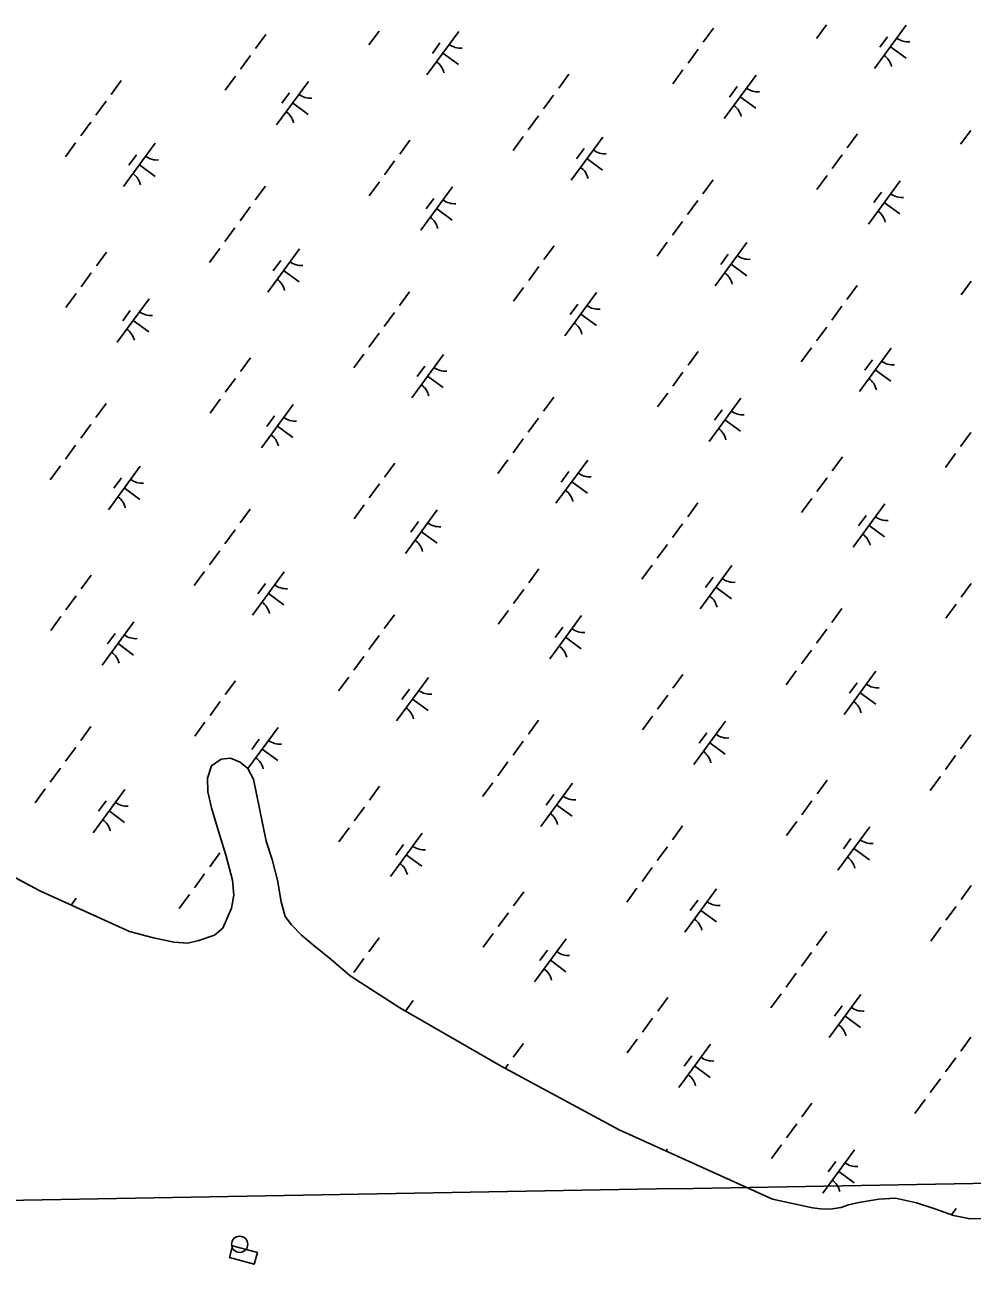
# Model space of a CAD drawing. Extents: x 3905714 to 3926767, y 183354 to 205755.
# Drawn here: x 3917472 to 3918354, y 199436 to 200590 of the extents above; entities that cross this region are included whole.
import ezdxf

# ---------------------------------------------------------------- set-up
doc = ezdxf.new("R2010")
doc.units = 0
for name, color, linetype in [('V-CHAN-DOCK', 7, 'Continuous'), ('V-DOMW-TANK', 7, 'Continuous'), ('V-GRID-MAJR', 7, 'Continuous'), ('V-TOPO-SHOR', 7, 'Continuous'), ('V-WETL-SWMP', 7, 'Continuous')]:
    doc.layers.add(name, color=color, linetype=linetype)

msp = doc.modelspace()

# ---------------------------------------------------------------- linework, layer by layer
at = {"layer": 'V-CHAN-DOCK'}
msp.add_lwpolyline([(3917665, 199453.6), (3917688.2, 199447.3), (3917685.2, 199436.4), (3917662, 199442.7)], close=True, dxfattribs=at)
at = {"layer": 'V-DOMW-TANK'}
msp.add_circle((3917671.6, 199454.9), 7.5, dxfattribs=at)
at = {"layer": 'V-GRID-MAJR'}
msp.add_spline([(3915564.4, 199463), (3920000.2, 199540.2), (3922558.6, 199584.9)], degree=3, dxfattribs=at)
at = {"layer": 'V-TOPO-SHOR'}
for points in [[(3917641.7, 199888.9), (3917641.9, 199876.2), (3917645.3, 199861.2), (3917651.6, 199840.5), (3917658.9, 199816.1), (3917664.8, 199794), (3917666.3, 199779.9), (3917664.1, 199767.7), (3917655.8, 199749.2), (3917648.3, 199742.6), (3917633.7, 199737.7), (3917623.4, 199735.3), (3917610.2, 199736.1), (3917591.3, 199740.1), (3917569.2, 199746), (3917485.5, 199783.9), (3917299.5, 199883.4), (3917080.6, 200028.7), (3916944.1, 200128.6), (3916934.4, 200136)], [(3918369.3, 199478.6), (3918350, 199478.9), (3918336.3, 199481.6), (3918318.8, 199488), (3918301.8, 199493.5), (3918282, 199498), (3918266.5, 199496.9), (3918248.1, 199493.9), (3918238.3, 199491.5), (3918231.7, 199489.1), (3918221.3, 199487.5), (3918212.4, 199487.9), (3918204.9, 199488.8), (3918167.6, 199496.9), (3918024.8, 199561.5), (3917915, 199620.7), (3917820.8, 199675), (3917774.4, 199704.7), (3917756.8, 199720), (3917740.7, 199733.1), (3917729.3, 199742.8), (3917719.8, 199752.2), (3917714, 199760.1), (3917710.2, 199773.7), (3917706.7, 199793.9), (3917701.8, 199813.2), (3917696.4, 199830.1), (3917684.6, 199887.9), (3917679.3, 199897.8), (3917672.2, 199903.8), (3917663.2, 199907.5), (3917654.3, 199906.5), (3917645.4, 199900.3), (3917641.7, 199888.9)]]:
    msp.add_lwpolyline(points, dxfattribs=at)
at = {"layer": 'V-WETL-SWMP'}
for p, q in [((3917695.9, 200581.1), (3917686.5, 200568.2)), ((3917801.4, 200584.4), (3917791.9, 200571.5)), ((3917875.5, 200584), (3917846, 200543.7)), ((3918112.6, 200586.9), (3918103.2, 200574)), ((3918218, 200590.2), (3918208.6, 200577.3)), ((3918292.2, 200589.9), (3918262.7, 200549.5)), ((3917858.1, 200573.3), (3917851, 200563.6)), ((3918274.8, 200579.1), (3918267.7, 200569.4)), ((3918277.4, 200569.7), (3918292, 200559.1)), ((3917681.8, 200561.7), (3917672.3, 200548.8)), ((3917860.8, 200563.9), (3917875.3, 200553.2)), ((3918098.4, 200567.5), (3918089, 200554.6)), ((3918084.2, 200548.2), (3918074.8, 200535.3)), ((3917561.4, 200538.3), (3917552, 200525.4)), ((3917667.6, 200542.4), (3917658.1, 200529.4)), ((3917735.6, 200537.5), (3917706, 200497.2)), ((3917978.1, 200544.1), (3917968.6, 200531.2)), ((3918152.3, 200543.4), (3918122.7, 200503)), ((3917718.1, 200526.8), (3917711, 200517.1)), ((3917963.9, 200524.8), (3917954.4, 200511.9)), ((3918134.8, 200532.6), (3918127.7, 200522.9)), ((3917547.2, 200519), (3917537.8, 200506.1)), ((3917720.8, 200517.4), (3917735.3, 200506.7)), ((3918137.5, 200523.2), (3918152, 200512.5)), ((3917949.7, 200505.4), (3917940.3, 200492.5)), ((3917533, 200499.6), (3917523.6, 200486.7)), ((3918352.2, 200491.9), (3918342.8, 200479)), ((3917518.9, 200480.2), (3917509.4, 200467.3)), ((3917593, 200479.9), (3917563.5, 200439.6)), ((3917830.1, 200482.8), (3917820.7, 200469.9)), ((3917935.5, 200486.1), (3917926.1, 200473.2)), ((3918009.7, 200485.7), (3917980.2, 200445.4)), ((3918246.8, 200488.6), (3918237.3, 200475.7)), ((3917575.6, 200469.1), (3917568.5, 200459.5)), ((3917992.3, 200475), (3917985.2, 200465.3)), ((3918232.6, 200469.2), (3918223.2, 200456.3)), ((3917578.3, 200459.7), (3917592.8, 200449.1)), ((3917815.9, 200463.4), (3917806.5, 200450.5)), ((3917994.9, 200465.6), (3918009.5, 200454.9)), ((3917801.8, 200444.1), (3917792.3, 200431.1)), ((3918112.3, 200445.8), (3918102.8, 200432.9)), ((3918218.4, 200449.9), (3918209, 200437)), ((3918286.4, 200445), (3918256.9, 200404.7)), ((3917695.6, 200440), (3917686.1, 200427.1)), ((3917869.8, 200439.2), (3917840.2, 200398.9)), ((3918269, 200434.3), (3918261.9, 200424.6)), ((3917681.4, 200420.7), (3917672, 200407.7)), ((3917852.3, 200428.5), (3917845.2, 200418.8)), ((3918098.1, 200426.5), (3918088.6, 200413.6)), ((3918271.7, 200424.9), (3918286.2, 200414.2)), ((3917855, 200419.1), (3917869.5, 200408.4)), ((3917667.2, 200401.3), (3917657.8, 200388.4)), ((3918083.9, 200407.1), (3918074.4, 200394.2)), ((3918069.7, 200387.8), (3918060.3, 200374.8)), ((3918143.9, 200387.4), (3918114.3, 200347.1)), ((3917547.6, 200378.6), (3917538.2, 200365.7)), ((3917653, 200381.9), (3917643.6, 200369)), ((3917727.2, 200381.6), (3917697.7, 200341.3)), ((3917964.3, 200384.5), (3917954.8, 200371.6)), ((3918126.4, 200376.7), (3918119.4, 200367)), ((3917709.8, 200370.8), (3917702.7, 200361.2)), ((3917950.1, 200365.1), (3917940.7, 200352.2)), ((3918129.1, 200367.3), (3918143.6, 200356.6)), ((3917533.4, 200359.3), (3917524, 200346.4)), ((3917712.4, 200361.4), (3917727, 200350.8)), ((3918352.6, 200351.6), (3918343.2, 200338.7)), ((3917519.3, 200339.9), (3917509.8, 200327)), ((3917829.8, 200341.7), (3917820.3, 200328.8)), ((3917935.9, 200345.7), (3917926.5, 200332.8)), ((3918003.9, 200340.9), (3917974.4, 200300.6)), ((3918246.4, 200347.5), (3918237, 200334.6)), ((3917587.3, 200335.1), (3917557.7, 200294.8)), ((3917986.5, 200330.1), (3917979.4, 200320.5)), ((3918232.3, 200328.2), (3918222.8, 200315.3)), ((3917569.8, 200324.3), (3917562.7, 200314.6)), ((3917815.6, 200322.3), (3917806.1, 200309.4)), ((3917989.2, 200320.7), (3918003.7, 200310.1)), ((3917572.5, 200314.9), (3917587, 200304.3)), ((3918218.1, 200308.8), (3918208.6, 200295.9)), ((3917801.4, 200303), (3917791.9, 200290.1)), ((3917787.2, 200283.6), (3917777.8, 200270.7)), ((3917861.4, 200283.3), (3917831.9, 200243)), ((3918098.5, 200286.2), (3918089, 200273.3)), ((3918203.9, 200289.5), (3918194.4, 200276.5)), ((3918278.1, 200289.1), (3918248.5, 200248.8)), ((3917681.8, 200280.3), (3917672.4, 200267.4)), ((3917843.9, 200272.5), (3917836.9, 200262.9)), ((3918260.6, 200278.4), (3918253.5, 200268.7)), ((3917667.6, 200261), (3917658.2, 200248.1)), ((3917846.6, 200263.1), (3917861.1, 200252.5)), ((3918084.3, 200266.8), (3918074.8, 200253.9)), ((3918263.3, 200269), (3918277.8, 200258.3)), ((3918070.1, 200247.4), (3918060.7, 200234.5)), ((3917547.3, 200237.6), (3917537.8, 200224.7)), ((3917653.4, 200241.6), (3917644, 200228.7)), ((3917721.4, 200236.8), (3917691.9, 200196.4)), ((3917964, 200243.4), (3917954.5, 200230.5)), ((3918138.1, 200242.6), (3918108.6, 200202.3)), ((3917704, 200226), (3917696.9, 200216.3)), ((3917949.8, 200224), (3917940.3, 200211.1)), ((3918120.7, 200231.8), (3918113.6, 200222.2)), ((3917533.1, 200218.2), (3917523.6, 200205.3)), ((3917706.7, 200216.6), (3917721.2, 200206)), ((3918123.3, 200222.4), (3918137.9, 200211.8)), ((3917935.6, 200204.7), (3917926.1, 200191.8)), ((3918352.3, 200210.5), (3918342.8, 200197.6)), ((3917518.9, 200198.9), (3917509.5, 200185.9)), ((3918338.1, 200191.1), (3918328.6, 200178.2)), ((3917504.7, 200179.5), (3917495.3, 200166.6)), ((3917578.9, 200179.2), (3917549.4, 200138.8)), ((3917816, 200182), (3917806.5, 200169.1)), ((3917921.4, 200185.3), (3917911.9, 200172.4)), ((3917995.6, 200185), (3917966, 200144.7)), ((3918232.7, 200187.9), (3918223.2, 200174.9)), ((3917561.5, 200168.4), (3917554.4, 200158.7)), ((3917978.1, 200174.2), (3917971, 200164.5)), ((3918218.5, 200168.5), (3918209, 200155.6)), ((3917564.1, 200159), (3917578.7, 200148.4)), ((3917801.8, 200162.7), (3917792.3, 200149.8)), ((3917980.8, 200164.8), (3917995.3, 200154.2)), ((3917787.6, 200143.3), (3917778.2, 200130.4)), ((3918098.1, 200145.1), (3918088.7, 200132.2)), ((3918204.3, 200149.1), (3918194.8, 200136.2)), ((3918272.3, 200144.3), (3918242.8, 200104)), ((3917681.5, 200139.3), (3917672, 200126.4)), ((3917855.6, 200138.5), (3917826.1, 200098.1)), ((3918254.8, 200133.5), (3918247.8, 200123.9)), ((3917667.3, 200119.9), (3917657.8, 200107)), ((3917838.2, 200127.7), (3917831.1, 200118)), ((3918083.9, 200125.7), (3918074.5, 200112.8)), ((3918257.5, 200124.1), (3918272, 200113.5)), ((3917840.9, 200118.3), (3917855.4, 200107.7)), ((3917653.1, 200100.5), (3917643.6, 200087.6)), ((3918069.8, 200106.4), (3918060.3, 200093.5)), ((3918055.6, 200087), (3918046.1, 200074.1)), ((3918129.8, 200086.7), (3918100.2, 200046.4)), ((3917533.5, 200077.9), (3917524, 200065)), ((3917638.9, 200081.2), (3917629.4, 200068.3)), ((3917713.1, 200080.9), (3917683.5, 200040.5)), ((3917950.2, 200083.7), (3917940.7, 200070.8)), ((3918112.3, 200075.9), (3918105.2, 200066.2)), ((3917695.6, 200070.1), (3917688.5, 200060.4)), ((3917936, 200064.4), (3917926.5, 200051.5)), ((3918115, 200066.5), (3918129.5, 200055.9)), ((3918352.7, 200070.2), (3918343.2, 200057.3)), ((3917519.3, 200058.5), (3917509.9, 200045.6)), ((3917698.3, 200060.7), (3917712.8, 200050.1)), ((3918338.5, 200050.8), (3918329, 200037.9)), ((3917505.1, 200039.2), (3917495.7, 200026.3)), ((3917815.6, 200041), (3917806.2, 200028.1)), ((3917921.8, 200045), (3917912.3, 200032.1)), ((3917989.8, 200040.2), (3917960.3, 199999.8)), ((3918232.3, 200046.8), (3918222.9, 200033.9)), ((3917573.1, 200034.3), (3917543.6, 199994)), ((3917972.4, 200029.4), (3917965.3, 200019.7)), ((3918218.1, 200027.4), (3918208.7, 200014.5)), ((3917555.7, 200023.6), (3917548.6, 200013.9)), ((3917801.5, 200021.6), (3917792, 200008.7)), ((3917975, 200020), (3917989.6, 200009.4)), ((3917558.4, 200014.2), (3917572.9, 200003.5)), ((3918203.9, 200008.1), (3918194.5, 199995.2)), ((3917787.3, 200002.2), (3917777.8, 199989.3)), ((3917773.1, 199982.9), (3917763.6, 199970)), ((3917847.3, 199982.6), (3917817.7, 199942.2)), ((3918084.3, 199985.4), (3918074.9, 199972.5)), ((3918189.8, 199988.7), (3918180.3, 199975.8)), ((3918263.9, 199988.4), (3918234.4, 199948)), ((3917667.7, 199979.6), (3917658.2, 199966.7)), ((3917829.8, 199971.8), (3917822.7, 199962.1)), ((3918246.5, 199977.6), (3918239.4, 199967.9)), ((3917653.5, 199960.2), (3917644, 199947.3)), ((3917832.5, 199962.4), (3917847, 199951.7)), ((3918070.2, 199966.1), (3918060.7, 199953.1)), ((3918249.2, 199968.2), (3918263.7, 199957.6)), ((3918056, 199946.7), (3918046.5, 199933.8)), ((3917533.1, 199936.8), (3917523.7, 199923.9)), ((3917639.3, 199940.9), (3917629.8, 199928)), ((3917707.3, 199936), (3917679.3, 199897.8)), ((3917949.8, 199942.7), (3917940.4, 199929.8)), ((3918124, 199941.9), (3918094.4, 199901.5)), ((3917689.9, 199925.3), (3917682.8, 199915.6)), ((3918106.5, 199931.1), (3918099.4, 199921.4)), ((3918352.3, 199929.1), (3918342.8, 199916.2)), ((3917519, 199917.5), (3917509.5, 199904.6)), ((3917692.5, 199915.9), (3917707.1, 199905.2)), ((3917935.6, 199923.3), (3917926.2, 199910.4)), ((3918109.2, 199921.7), (3918123.7, 199911.1)), ((3917645.4, 199900.3), (3917641.7, 199888.9)), ((3917654.3, 199906.5), (3917645.4, 199900.3)), ((3917663.2, 199907.5), (3917654.3, 199906.5)), ((3917672.2, 199903.8), (3917663.2, 199907.5)), ((3917679.3, 199897.8), (3917672.2, 199903.8)), ((3917921.4, 199903.9), (3917912, 199891)), ((3918338.1, 199909.8), (3918328.7, 199896.9)), ((3917504.8, 199898.1), (3917495.3, 199885.2)), ((3917641.7, 199888.9), (3917641.9, 199876.2)), ((3917684.6, 199887.9), (3917679.3, 199897.8)), ((3918323.9, 199890.4), (3918314.5, 199877.5)), ((3917485.5, 199783.9), (3917299.5, 199883.4)), ((3917490.6, 199878.8), (3917481.1, 199865.8)), ((3917564.8, 199878.4), (3917535.2, 199838.1)), ((3917696.4, 199830.1), (3917684.6, 199887.9)), ((3917801.9, 199881.3), (3917792.4, 199868.4)), ((3917907.3, 199884.6), (3917897.8, 199871.7)), ((3917981.4, 199884.2), (3917951.9, 199843.9)), ((3918218.5, 199887.1), (3918209.1, 199874.2)), ((3917547.3, 199867.7), (3917540.2, 199858)), ((3917641.9, 199876.2), (3917645.3, 199861.2)), ((3917964, 199873.5), (3917956.9, 199863.8)), ((3918204.3, 199867.7), (3918194.9, 199854.8)), ((3917550, 199858.3), (3917564.5, 199847.6)), ((3917645.3, 199861.2), (3917651.6, 199840.5)), ((3917787.7, 199861.9), (3917778.2, 199849)), ((3917966.7, 199864.1), (3917981.2, 199853.4)), ((3917773.5, 199842.6), (3917764, 199829.7)), ((3918084, 199844.4), (3918074.5, 199831.4)), ((3918190.2, 199848.4), (3918180.7, 199835.5)), ((3918258.2, 199843.6), (3918228.6, 199803.2)), ((3917651.6, 199840.5), (3917658.9, 199816.1)), ((3917841.5, 199837.7), (3917811.9, 199797.4)), ((3918240.7, 199832.8), (3918233.6, 199823.1)), ((3917701.8, 199813.2), (3917696.4, 199830.1)), ((3917824, 199827), (3917816.9, 199817.3)), ((3918069.8, 199825), (3918060.4, 199812.1)), ((3918243.4, 199823.4), (3918257.9, 199812.8)), ((3917653.1, 199819.2), (3917643.7, 199806.3)), ((3917658.9, 199816.1), (3917664.8, 199794)), ((3917706.7, 199794), (3917701.8, 199813.2)), ((3917826.7, 199817.6), (3917841.2, 199806.9)), ((3917639, 199799.8), (3917629.5, 199786.9)), ((3918055.6, 199805.6), (3918046.2, 199792.7)), ((3917664.8, 199794), (3917666.3, 199779.9)), ((3917710.2, 199773.7), (3917706.7, 199794)), ((3918041.4, 199786.3), (3918032, 199773.4)), ((3918115.6, 199785.9), (3918086.1, 199745.6)), ((3918352.7, 199788.8), (3918343.2, 199775.9)), ((3917569.2, 199746), (3917485.5, 199783.9)), ((3917519.4, 199777.2), (3917514.6, 199770.7)), ((3917624.8, 199780.4), (3917615.3, 199767.5)), ((3917666.3, 199779.9), (3917664.1, 199767.7)), ((3917714, 199760.1), (3917710.2, 199773.7)), ((3917936, 199783), (3917926.6, 199770.1)), ((3918098.2, 199775.2), (3918091.1, 199765.5)), ((3917664.1, 199767.7), (3917655.8, 199749.2)), ((3917921.8, 199763.6), (3917912.4, 199750.7)), ((3918100.9, 199765.8), (3918115.4, 199755.1)), ((3918338.5, 199769.4), (3918329.1, 199756.5)), ((3917719.8, 199752.2), (3917714, 199760.1)), ((3917729.3, 199742.8), (3917719.8, 199752.2)), ((3917591.3, 199740.1), (3917569.2, 199746)), ((3917610.2, 199736.1), (3917591.3, 199740.1)), ((3917648.3, 199742.6), (3917633.7, 199737.7)), ((3917655.8, 199749.2), (3917648.3, 199742.6)), ((3917740.7, 199733.1), (3917729.3, 199742.8)), ((3917801.5, 199740.2), (3917792, 199727.3)), ((3917907.7, 199744.3), (3917898.2, 199731.4)), ((3917975.7, 199739.4), (3917946.1, 199699.1)), ((3918218.2, 199746), (3918208.7, 199733.1)), ((3918324.3, 199750.1), (3918314.9, 199737.2)), ((3917623.4, 199735.3), (3917610.2, 199736.1)), ((3917633.7, 199737.7), (3917623.4, 199735.3)), ((3917756.8, 199720), (3917740.7, 199733.1)), ((3917958.2, 199728.7), (3917951.1, 199719)), ((3917774.4, 199704.7), (3917756.8, 199720)), ((3917787.3, 199720.9), (3917777.9, 199708)), ((3917960.9, 199719.3), (3917975.4, 199708.6)), ((3918204, 199726.7), (3918194.5, 199713.8)), ((3917820.8, 199675), (3917774.4, 199704.7)), ((3918189.8, 199707.3), (3918180.3, 199694.4)), ((3917833.1, 199681.8), (3917825.9, 199672)), ((3918070.2, 199684.7), (3918060.8, 199671.8)), ((3918175.6, 199688), (3918166.2, 199675.1)), ((3918249.8, 199687.6), (3918220.3, 199647.3)), ((3917915, 199620.7), (3917820.8, 199675)), ((3918232.4, 199676.9), (3918225.3, 199667.2)), ((3918056, 199665.3), (3918046.6, 199652.4)), ((3918235, 199667.5), (3918249.6, 199656.8)), ((3918352.4, 199647.7), (3918342.9, 199634.8)), ((3917935.7, 199641.9), (3917926.2, 199629)), ((3918041.8, 199646), (3918032.4, 199633)), ((3918109.9, 199641.1), (3918080.3, 199600.8)), ((3918092.4, 199630.4), (3918085.3, 199620.7)), ((3918338.2, 199628.4), (3918328.7, 199615.5)), ((3918024.8, 199561.5), (3917915, 199620.7)), ((3917921.5, 199622.6), (3917918.7, 199618.7)), ((3918095.1, 199621), (3918109.6, 199610.3)), ((3918324, 199609), (3918314.5, 199596.1)), ((3918309.8, 199589.7), (3918300.3, 199576.8)), ((3918204.4, 199586.4), (3918194.9, 199573.5)), ((3918190.2, 199567), (3918180.7, 199554.1)), ((3918167.6, 199496.9), (3918024.8, 199561.5)), ((3918069.9, 199543.6), (3918068.5, 199541.7)), ((3918176, 199547.6), (3918166.6, 199534.7)), ((3918244, 199542.8), (3918214.5, 199502.5)), ((3918226.6, 199532), (3918219.5, 199522.4)), ((3918229.3, 199522.6), (3918243.8, 199512)), ((3918204.9, 199488.8), (3918167.6, 199496.9)), ((3918266.5, 199496.9), (3918248.1, 199493.9)), ((3918282, 199498), (3918266.5, 199496.9)), ((3918301.8, 199493.5), (3918282, 199498)), ((3918212.4, 199487.9), (3918204.9, 199488.8)), ((3918221.3, 199487.5), (3918212.4, 199487.9)), ((3918231.7, 199489.1), (3918221.3, 199487.5)), ((3918238.3, 199491.5), (3918231.7, 199489.1)), ((3918248.1, 199493.9), (3918238.3, 199491.5)), ((3918318.8, 199488), (3918301.8, 199493.5)), ((3918336.3, 199481.6), (3918318.8, 199488)), ((3918338.6, 199488.1), (3918334.3, 199482.3)), ((3918350, 199478.9), (3918336.3, 199481.6)), ((3918369.3, 199478.6), (3918350, 199478.9))]:
    msp.add_line(p, q, dxfattribs=at)
for centre, start, end in [((3917877.3, 200586), 233, 274.5436), ((3918294, 200591.8), 233, 274.5436), ((3918261.3, 200547.3), 13, 54.5436), ((3917844.6, 200541.5), 13, 54.5436), ((3917737.3, 200539.5), 233, 274.5436), ((3918154, 200545.3), 233, 274.5436), ((3918121.3, 200500.8), 13, 54.5436), ((3917704.7, 200494.9), 13, 54.5436), ((3917594.8, 200481.9), 233, 274.5436), ((3918011.5, 200487.7), 233, 274.5436), ((3917978.8, 200443.1), 13, 54.5436), ((3917562.1, 200437.3), 13, 54.5436), ((3918288.2, 200447), 233, 274.5436), ((3917871.5, 200441.2), 233, 274.5436), ((3917838.9, 200396.6), 13, 54.5436), ((3918255.5, 200402.5), 13, 54.5436), ((3918145.6, 200389.4), 233, 274.5436), ((3917729, 200383.6), 233, 274.5436), ((3917696.3, 200339), 13, 54.5436), ((3918113, 200344.8), 13, 54.5436), ((3918005.7, 200342.9), 233, 274.5436), ((3917589, 200337.1), 233, 274.5436), ((3917556.4, 200292.5), 13, 54.5436), ((3917973, 200298.3), 13, 54.5436), ((3917863.1, 200285.3), 233, 274.5436), ((3918279.8, 200291.1), 233, 274.5436), ((3918247.2, 200246.5), 13, 54.5436), ((3917830.5, 200240.7), 13, 54.5436), ((3917723.2, 200238.8), 233, 274.5436), ((3918139.9, 200244.6), 233, 274.5436), ((3918107.2, 200200), 13, 54.5436), ((3917690.5, 200194.2), 13, 54.5436), ((3917580.6, 200181.1), 233, 274.5436), ((3917997.3, 200187), 233, 274.5436), ((3917964.7, 200142.4), 13, 54.5436), ((3917548, 200136.6), 13, 54.5436), ((3918274, 200146.3), 233, 274.5436), ((3917857.4, 200140.5), 233, 274.5436), ((3917824.7, 200095.9), 13, 54.5436), ((3918241.4, 200101.7), 13, 54.5436), ((3918131.5, 200088.7), 233, 274.5436), ((3917714.8, 200082.8), 233, 274.5436), ((3917682.2, 200038.3), 13, 54.5436), ((3918098.9, 200044.1), 13, 54.5436), ((3917991.5, 200042.1), 233, 274.5436), ((3917574.9, 200036.3), 233, 274.5436), ((3917542.2, 199991.8), 13, 54.5436), ((3917958.9, 199997.6), 13, 54.5436), ((3917849, 199984.5), 233, 274.5436), ((3918265.7, 199990.4), 233, 274.5436), ((3918233, 199945.8), 13, 54.5436), ((3917816.4, 199940), 13, 54.5436), ((3917709.1, 199938), 233, 274.5436), ((3918125.7, 199943.8), 233, 274.5436), ((3918093.1, 199899.3), 13, 54.5436), ((3917676.4, 199893.5), 13, 54.5436), ((3917566.5, 199880.4), 233, 274.5436), ((3917983.2, 199886.2), 233, 274.5436), ((3917950.5, 199841.7), 13, 54.5436), ((3917533.9, 199835.8), 13, 54.5436), ((3918259.9, 199845.5), 233, 274.5436), ((3917843.2, 199839.7), 233, 274.5436), ((3917810.6, 199795.1), 13, 54.5436), ((3918227.3, 199801), 13, 54.5436), ((3918117.4, 199787.9), 233, 274.5436), ((3918084.7, 199743.4), 13, 54.5436), ((3917977.4, 199741.4), 233, 274.5436), ((3917944.8, 199696.8), 13, 54.5436), ((3918251.5, 199689.6), 233, 274.5436), ((3917834.9, 199683.8), 273.669, 274.5436), ((3918218.9, 199645), 13, 54.5436), ((3918111.6, 199643.1), 233, 274.5436), ((3918078.9, 199598.5), 13, 54.5436), ((3918245.8, 199544.8), 233, 274.5436), ((3918213.1, 199500.2), 13, 54.5436)]:
    msp.add_arc(centre, 17.6, start, end, dxfattribs=at)

doc.saveas('drawing.dxf')
